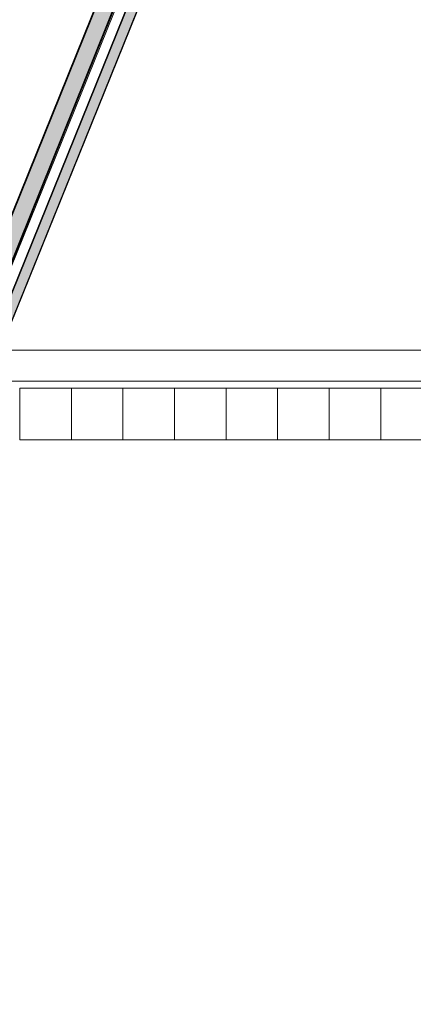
# Model space of a CAD drawing. Header units: millimetres. Extents: x -526411 to -400573, y 47353 to 130199.
# Tile 475 of 543: x -463441 to -459625, y 109118 to 118671. Entities that reach past the tile are written whole.
import ezdxf

# ---------------------------------------------------------------- set-up
doc = ezdxf.new("R2010")
doc.units = ezdxf.units.MM
for name, color, linetype, lineweight in [('01_ALGEMEEN', 7, 'Continuous', 18), ('A-FLOR', 192, 'Continuous', 18), ('m-pg-03_AI_dwg', 8, 'Continuous', 18)]:
    doc.layers.add(name, color=color, linetype=linetype, lineweight=lineweight)

# ---------------------------------------------------------------- blocks, each defined once
blk = doc.blocks.new('m-pg-03_AI_dwg_block 373-639341-3e Verdieping - Percelen telling LI')
at = {"layer": '01_ALGEMEEN', "color": 253, "lineweight": 25}
blk.add_line((278.96, 1796.53), (-133.46, 775.76), dxfattribs=at)
blk = doc.blocks.new('m-pg-03_AI_dwg_block 374-639342-3e Verdieping - Percelen telling LI')
at = {"layer": '01_ALGEMEEN', "color": 253, "lineweight": 25}
blk.add_line((273.1, 1794.05), (-138.32, 775.76), dxfattribs=at)
blk = doc.blocks.new('m-pg-03_AI_dwg_block 376-639344-3e Verdieping - Percelen telling LI')
at = {"layer": '01_ALGEMEEN', "color": 253, "lineweight": 25}
blk.add_line((153.25, 1531.82), (38.93, 1248.21), dxfattribs=at)
blk = doc.blocks.new('m-pg-03_AI_dwg_block 689-639657-3e Verdieping - Percelen telling LI')
at = {"layer": '01_ALGEMEEN', "color": 253, "lineweight": 25}
blk.add_line((160.34, 1528.96), (-32.39, 1050.79), dxfattribs=at)
blk = doc.blocks.new('m-pg-03_AI_dwg_block 1403-640371-3e Verdieping - Percelen telling LI')
at = {"layer": '01_ALGEMEEN', "color": 253, "lineweight": 25}
blk.add_line((-138.32, 775.76), (273.08, 1794.05), dxfattribs=at)
at = {"layer": '01_ALGEMEEN', "color": 253, "lineweight": 25, "flags": 128}
blk.add_lwpolyline([(273.08, 1794.05), (278.94, 1796.54), (-133.46, 775.76)], dxfattribs=at)
blk = doc.blocks.new('m-pg-03_AI_dwg_block 1404-640372-3e Verdieping - Percelen telling LI')
at = {"layer": '01_ALGEMEEN'}
blk.add_hatch(color=10, dxfattribs=at).paths.add_polyline_path([(-169.23, 687.24), (278.94, 1796.54), (273.08, 1794.05), (-171.71, 693.1)], flags=0)
at = {"layer": '01_ALGEMEEN', "color": 133}
blk.add_line((-138.32, 775.76), (273.08, 1794.05), dxfattribs=at)
at = {"layer": '01_ALGEMEEN', "color": 133, "flags": 128}
blk.add_lwpolyline([(273.08, 1794.05), (278.94, 1796.54), (-133.46, 775.76)], dxfattribs=at)
blk = doc.blocks.new('m-pg-03_AI_dwg_block 1405-640373-3e Verdieping - Percelen telling LI')
at = {"layer": '01_ALGEMEEN', "color": 213, "lineweight": 13}
blk.add_line((278.94, 1796.54), (-133.46, 775.76), dxfattribs=at)
blk = doc.blocks.new('m-pg-03_AI_dwg_block 1406-640374-3e Verdieping - Percelen telling LI')
at = {"layer": '01_ALGEMEEN', "color": 213, "lineweight": 13}
blk.add_line((-138.32, 775.76), (273.08, 1794.05), dxfattribs=at)
blk = doc.blocks.new('m-pg-03_AI_dwg_block 1407-640375-3e Verdieping - Percelen telling LI')
at = {"layer": '01_ALGEMEEN', "color": 133}
blk.add_line((278.94, 1796.54), (-133.46, 775.76), dxfattribs=at)
blk = doc.blocks.new('m-pg-03_AI_dwg_block 1408-640376-3e Verdieping - Percelen telling LI')
at = {"layer": '01_ALGEMEEN', "color": 133}
blk.add_line((-138.32, 775.76), (273.08, 1794.05), dxfattribs=at)
blk = doc.blocks.new('m-pg-03_AI_dwg_block 1593-640561-3e Verdieping - Percelen telling LI')
at = {"layer": '01_ALGEMEEN', "color": 53, "lineweight": 35}
for p, q in [((38.93, 1248.21), (153.25, 1531.82)), ((160.35, 1528.96), (-143.25, 775.76))]:
    blk.add_line(p, q, dxfattribs=at)
blk = doc.blocks.new('m-pg-03_AI_dwg_block 1594-640562-3e Verdieping - Percelen telling LI')
at = {"layer": '01_ALGEMEEN'}
h = blk.add_hatch(color=10, dxfattribs=at)
h.paths.add_polyline_path([(-174.21, 698.97), (38.93, 1227.73), (38.93, 1248.21), (-181.31, 701.83), (-174.26, 698.99)], flags=0)
h.paths.add_polyline_path([(38.93, 1227.73), (160.35, 1528.96), (153.25, 1531.82), (38.93, 1248.21)], flags=0)
at = {"layer": '01_ALGEMEEN', "color": 133}
blk.add_line((38.93, 1248.21), (153.25, 1531.82), dxfattribs=at)
at = {"layer": '01_ALGEMEEN', "color": 133, "flags": 128}
blk.add_lwpolyline([(153.25, 1531.82), (160.35, 1528.96), (-143.25, 775.76)], dxfattribs=at)
blk = doc.blocks.new('m-pg-03_AI_dwg_block 1595-640563-3e Verdieping - Percelen telling LI')
at = {"layer": '01_ALGEMEEN', "color": 133}
blk.add_line((160.35, 1528.96), (-143.25, 775.76), dxfattribs=at)
blk = doc.blocks.new('m-pg-03_AI_dwg_block 1596-640564-3e Verdieping - Percelen telling LI')
at = {"layer": '01_ALGEMEEN', "color": 133}
blk.add_line((38.93, 1248.21), (153.25, 1531.82), dxfattribs=at)
blk = doc.blocks.new('m-pg-03_AI_dwg_block 2132-641099-3e Verdieping - Percelen telling LI')
at = {"layer": '01_ALGEMEEN', "color": 133, "flags": 128}
blk.add_lwpolyline([(98.7, 1350.38), (1317.45, 1350.38), (1317.45, 776.56), (-133.09, 776.56)], dxfattribs=at)
blk = doc.blocks.new('m-pg-03_AI_dwg_block 2133-641100-3e Verdieping - Percelen telling LI')
at = {"layer": '01_ALGEMEEN', "color": 133, "flags": 128}
blk.add_lwpolyline([(93.24, 1336.87), (1303.94, 1336.87), (1303.94, 790.07), (-127.68, 790.07)], dxfattribs=at)
blk = doc.blocks.new('m-pg-03_AI_dwg_block 2005-641148-3e Verdieping - Percelen telling LI')
for name in ['m-pg-03_AI_dwg_block 2132-641099-3e Verdieping - Percelen telling LI', 'm-pg-03_AI_dwg_block 2133-641100-3e Verdieping - Percelen telling LI']:
    blk.add_blockref(name, (0, 0))
blk = doc.blocks.new('m-pg-03_AI_dwg_block 2-641149-3e Verdieping - Percelen telling LI')
for name in ['m-pg-03_AI_dwg_block 1403-640371-3e Verdieping - Percelen telling LI', 'm-pg-03_AI_dwg_block 1404-640372-3e Verdieping - Percelen telling LI', 'm-pg-03_AI_dwg_block 374-639342-3e Verdieping - Percelen telling LI', 'm-pg-03_AI_dwg_block 1406-640374-3e Verdieping - Percelen telling LI', 'm-pg-03_AI_dwg_block 1408-640376-3e Verdieping - Percelen telling LI', 'm-pg-03_AI_dwg_block 1405-640373-3e Verdieping - Percelen telling LI', 'm-pg-03_AI_dwg_block 1407-640375-3e Verdieping - Percelen telling LI', 'm-pg-03_AI_dwg_block 373-639341-3e Verdieping - Percelen telling LI', 'm-pg-03_AI_dwg_block 2005-641148-3e Verdieping - Percelen telling LI', 'm-pg-03_AI_dwg_block 376-639344-3e Verdieping - Percelen telling LI', 'm-pg-03_AI_dwg_block 1593-640561-3e Verdieping - Percelen telling LI', 'm-pg-03_AI_dwg_block 1594-640562-3e Verdieping - Percelen telling LI', 'm-pg-03_AI_dwg_block 1596-640564-3e Verdieping - Percelen telling LI', 'm-pg-03_AI_dwg_block 1595-640563-3e Verdieping - Percelen telling LI', 'm-pg-03_AI_dwg_block 689-639657-3e Verdieping - Percelen telling LI']:
    blk.add_blockref(name, (0, 0))
blk = doc.blocks.new('m-pg-03_AI_dwg_block 3411-642379-3e Verdieping - Percelen telling LI')
at = {"layer": '01_ALGEMEEN', "color": 9, "lineweight": 9, "flags": 128}
blk.add_lwpolyline([(287.59, 1333.72), (265.07, 1333.72), (265.07, 1311.21), (287.59, 1311.21)], close=True, dxfattribs=at)
blk = doc.blocks.new('m-pg-03_AI_dwg_block 3410-642380-3e Verdieping - Percelen telling LI')
blk.add_blockref('m-pg-03_AI_dwg_block 3411-642379-3e Verdieping - Percelen telling LI', (0, 0))
blk = doc.blocks.new('m-pg-03_AI_dwg_block 3413-642381-3e Verdieping - Percelen telling LI')
at = {"layer": '01_ALGEMEEN', "color": 9, "lineweight": 9, "flags": 128}
blk.add_lwpolyline([(265.07, 1333.72), (242.56, 1333.72), (242.56, 1311.21), (265.07, 1311.21)], close=True, dxfattribs=at)
blk = doc.blocks.new('m-pg-03_AI_dwg_block 3412-642382-3e Verdieping - Percelen telling LI')
blk.add_blockref('m-pg-03_AI_dwg_block 3413-642381-3e Verdieping - Percelen telling LI', (0, 0))
blk = doc.blocks.new('m-pg-03_AI_dwg_block 3415-642383-3e Verdieping - Percelen telling LI')
at = {"layer": '01_ALGEMEEN', "color": 9, "lineweight": 9, "flags": 128}
blk.add_lwpolyline([(242.56, 1333.72), (220.04, 1333.72), (220.04, 1311.21), (242.56, 1311.21)], close=True, dxfattribs=at)
blk = doc.blocks.new('m-pg-03_AI_dwg_block 3414-642384-3e Verdieping - Percelen telling LI')
blk.add_blockref('m-pg-03_AI_dwg_block 3415-642383-3e Verdieping - Percelen telling LI', (0, 0))
blk = doc.blocks.new('m-pg-03_AI_dwg_block 3417-642385-3e Verdieping - Percelen telling LI')
at = {"layer": '01_ALGEMEEN', "color": 9, "lineweight": 9, "flags": 128}
blk.add_lwpolyline([(220.04, 1333.72), (197.53, 1333.72), (197.53, 1311.21), (220.04, 1311.21)], close=True, dxfattribs=at)
blk = doc.blocks.new('m-pg-03_AI_dwg_block 3416-642386-3e Verdieping - Percelen telling LI')
blk.add_blockref('m-pg-03_AI_dwg_block 3417-642385-3e Verdieping - Percelen telling LI', (0, 0))
blk = doc.blocks.new('m-pg-03_AI_dwg_block 3419-642387-3e Verdieping - Percelen telling LI')
at = {"layer": '01_ALGEMEEN', "color": 9, "lineweight": 9, "flags": 128}
blk.add_lwpolyline([(197.53, 1333.72), (175.01, 1333.72), (175.01, 1311.21), (197.53, 1311.21)], close=True, dxfattribs=at)
blk = doc.blocks.new('m-pg-03_AI_dwg_block 3418-642388-3e Verdieping - Percelen telling LI')
blk.add_blockref('m-pg-03_AI_dwg_block 3419-642387-3e Verdieping - Percelen telling LI', (0, 0))
blk = doc.blocks.new('m-pg-03_AI_dwg_block 3421-642389-3e Verdieping - Percelen telling LI')
at = {"layer": '01_ALGEMEEN', "color": 9, "lineweight": 9, "flags": 128}
blk.add_lwpolyline([(175.01, 1333.72), (152.5, 1333.72), (152.5, 1311.21), (175.01, 1311.21)], close=True, dxfattribs=at)
blk = doc.blocks.new('m-pg-03_AI_dwg_block 3420-642390-3e Verdieping - Percelen telling LI')
blk.add_blockref('m-pg-03_AI_dwg_block 3421-642389-3e Verdieping - Percelen telling LI', (0, 0))
blk = doc.blocks.new('m-pg-03_AI_dwg_block 3609-642577-3e Verdieping - Percelen telling LI')
at = {"layer": '01_ALGEMEEN', "color": 9, "lineweight": 9, "flags": 128}
blk.add_lwpolyline([(152.5, 1333.72), (129.98, 1333.72), (129.98, 1311.21), (152.5, 1311.21)], close=True, dxfattribs=at)
blk = doc.blocks.new('m-pg-03_AI_dwg_block 3608-642578-3e Verdieping - Percelen telling LI')
blk.add_blockref('m-pg-03_AI_dwg_block 3609-642577-3e Verdieping - Percelen telling LI', (0, 0))
blk = doc.blocks.new('m-pg-03_AI_dwg_block 4631-643599-3e Verdieping - Percelen telling LI')
at = {"layer": '01_ALGEMEEN', "color": 9, "lineweight": 9, "flags": 128}
blk.add_lwpolyline([(129.98, 1333.72), (107.47, 1333.72), (107.47, 1311.21), (129.98, 1311.21)], close=True, dxfattribs=at)
blk = doc.blocks.new('m-pg-03_AI_dwg_block 4630-643600-3e Verdieping - Percelen telling LI')
blk.add_blockref('m-pg-03_AI_dwg_block 4631-643599-3e Verdieping - Percelen telling LI', (0, 0))
blk = doc.blocks.new('m-pg-03_AI_dwg-638970-3e Verdieping - Percelen telling LI')
for name in ['m-pg-03_AI_dwg_block 2-641149-3e Verdieping - Percelen telling LI', 'm-pg-03_AI_dwg_block 4630-643600-3e Verdieping - Percelen telling LI', 'm-pg-03_AI_dwg_block 3608-642578-3e Verdieping - Percelen telling LI', 'm-pg-03_AI_dwg_block 3420-642390-3e Verdieping - Percelen telling LI', 'm-pg-03_AI_dwg_block 3418-642388-3e Verdieping - Percelen telling LI', 'm-pg-03_AI_dwg_block 3416-642386-3e Verdieping - Percelen telling LI', 'm-pg-03_AI_dwg_block 3414-642384-3e Verdieping - Percelen telling LI', 'm-pg-03_AI_dwg_block 3412-642382-3e Verdieping - Percelen telling LI', 'm-pg-03_AI_dwg_block 3410-642380-3e Verdieping - Percelen telling LI']:
    blk.add_blockref(name, (0, 0))

msp = doc.modelspace()

# ---------------------------------------------------------------- linework, layer by layer
at = {"layer": 'A-FLOR'}
msp.add_line((-469771.9, 100815.2), (-460765.7, 123099.9), dxfattribs=at)

# ---------------------------------------------------------------- block references
at = {"layer": 'm-pg-03_AI_dwg', "color": 133, "xscale": 22.2068924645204, "yscale": 22.2068924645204, "zscale": 22.2068924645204}
msp.add_blockref('m-pg-03_AI_dwg-638970-3e Verdieping - Percelen telling LI', (-465826.5, 85478), dxfattribs=at)

doc.saveas('drawing.dxf')
